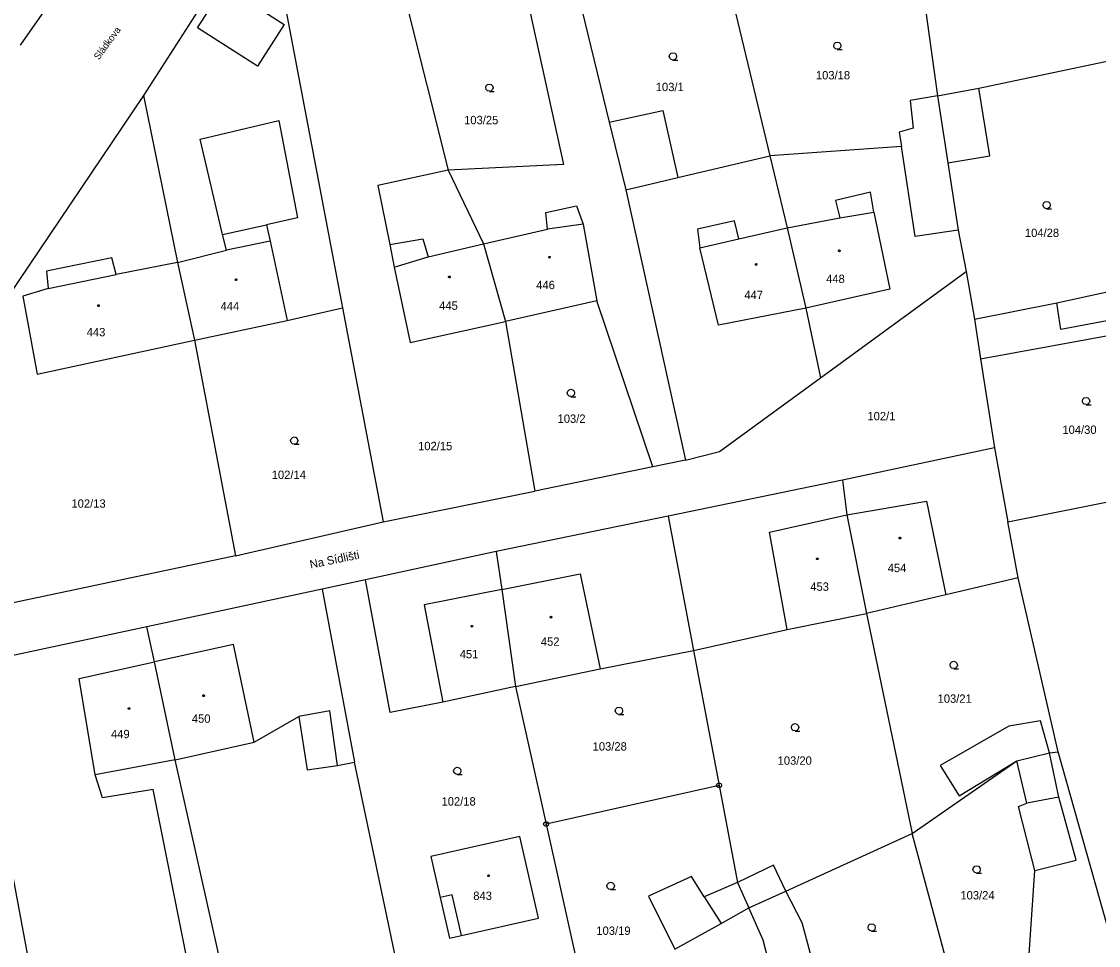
# Model space of a CAD drawing. Extents: x -757994 to -755874, y -1047691 to -1046119.
# Drawn here: x -756830 to -756720.5, y -1047264.3 to -1047170.3 of the extents above; entities that cross this region are included whole.
import ezdxf

# ---------------------------------------------------------------- set-up
doc = ezdxf.new("R2010")
doc.units = 0
doc.layers.add('katastrální mapa', color=7, linetype='Continuous')

msp = doc.modelspace()

# ---------------------------------------------------------------- linework, layer by layer
at = {"layer": 'katastrální mapa'}
for p, q in [((-756739.68, -1047157.74), (-756736.87, -1047177.86)), ((-756820.6, -1047158.97), (-756830.12, -1047172.72)), ((-756805.16, -1047158.5), (-756817.6, -1047177.83)), ((-756805.16, -1047158.5), (-756797.37, -1047199.42)), ((-756759.27, -1047161.67), (-756753.93, -1047183.96)), ((-756774.06, -1047164.88), (-756770.25, -1047180.54)), ((-756812.11, -1047170.96), (-756809.38, -1047166.71)), ((-756809.38, -1047166.71), (-756803.29, -1047170.63)), ((-756779.07, -1047165.89), (-756774.89, -1047184.86)), ((-756790.93, -1047168.29), (-756786.63, -1047185.42)), ((-756806.02, -1047174.87), (-756812.11, -1047170.96)), ((-756803.29, -1047170.63), (-756806.02, -1047174.87)), ((-756732.68, -1047177.09), (-756710.05, -1047172.34)), ((-756736.87, -1047177.86), (-756732.68, -1047177.09)), ((-756731.55, -1047183.97), (-756732.68, -1047177.09)), ((-756817.6, -1047177.83), (-756839.67, -1047210.57)), ((-756817.6, -1047177.83), (-756814.14, -1047194.82)), ((-756736.87, -1047177.86), (-756739.64, -1047178.34)), ((-756739.64, -1047178.34), (-756739.36, -1047181.15)), ((-756736.87, -1047177.86), (-756735.82, -1047184.69)), ((-756770.25, -1047180.54), (-756764.81, -1047179.37)), ((-756764.81, -1047179.37), (-756763.28, -1047186.18)), ((-756811.82, -1047182.28), (-756803.84, -1047180.38)), ((-756803.84, -1047180.38), (-756801.95, -1047190.28)), ((-756770.25, -1047180.54), (-756768.55, -1047187.43)), ((-756739.36, -1047181.15), (-756740.77, -1047181.55)), ((-756740.77, -1047181.55), (-756740.54, -1047183.03)), ((-756809.56, -1047191.99), (-756811.82, -1047182.28)), ((-756740.54, -1047183.03), (-756753.93, -1047183.96)), ((-756739.14, -1047192.17), (-756740.54, -1047183.03)), ((-756763.28, -1047186.18), (-756753.93, -1047183.96)), ((-756753.93, -1047183.96), (-756752.17, -1047191.29)), ((-756735.82, -1047184.69), (-756731.55, -1047183.97)), ((-756774.89, -1047184.86), (-756786.63, -1047185.42)), ((-756735.82, -1047184.69), (-756734.76, -1047191.53)), ((-756786.63, -1047185.42), (-756793.76, -1047186.98)), ((-756786.63, -1047185.42), (-756783.04, -1047192.92)), ((-756768.55, -1047187.43), (-756763.28, -1047186.18)), ((-756793.76, -1047186.98), (-756792.56, -1047192.98)), ((-756768.55, -1047187.43), (-756762.5, -1047214.93)), ((-756743.7, -1047187.68), (-756747.25, -1047188.5)), ((-756747.25, -1047188.5), (-756746.82, -1047190.27)), ((-756743.36, -1047189.69), (-756743.7, -1047187.68)), ((-756776.7, -1047189.73), (-756773.56, -1047189.06)), ((-756776.51, -1047191.42), (-756776.7, -1047189.73)), ((-756773.56, -1047189.06), (-756772.89, -1047190.92)), ((-756746.82, -1047190.27), (-756743.36, -1047189.69)), ((-756743.36, -1047189.69), (-756741.73, -1047197.53)), ((-756801.95, -1047190.28), (-756805.08, -1047190.98)), ((-756757.51, -1047190.58), (-756761.26, -1047191.44)), ((-756757.08, -1047192.43), (-756757.51, -1047190.58)), ((-756752.17, -1047191.29), (-756746.82, -1047190.27)), ((-756809.56, -1047191.99), (-756805.08, -1047190.98)), ((-756805.08, -1047190.98), (-756804.73, -1047192.64)), ((-756783.04, -1047192.92), (-756776.51, -1047191.42)), ((-756772.89, -1047190.92), (-756776.51, -1047191.42)), ((-756772.89, -1047190.92), (-756771.51, -1047198.71)), ((-756761.26, -1047191.44), (-756761.03, -1047193.33)), ((-756757.08, -1047192.43), (-756752.17, -1047191.29)), ((-756752.17, -1047191.29), (-756750.27, -1047199.46)), ((-756734.76, -1047191.53), (-756739.14, -1047192.17)), ((-756734.76, -1047191.53), (-756733.96, -1047195.75)), ((-756809.16, -1047193.56), (-756809.56, -1047191.99)), ((-756804.73, -1047192.64), (-756809.16, -1047193.56)), ((-756804.73, -1047192.64), (-756803, -1047200.73)), ((-756792.56, -1047192.98), (-756789.19, -1047192.43)), ((-756792.56, -1047192.98), (-756792.11, -1047195.31)), ((-756789.19, -1047192.43), (-756788.64, -1047194.25)), ((-756788.64, -1047194.25), (-756783.04, -1047192.92)), ((-756783.04, -1047192.92), (-756780.81, -1047200.82)), ((-756761.03, -1047193.33), (-756757.08, -1047192.43)), ((-756814.14, -1047194.82), (-756809.16, -1047193.56)), ((-756759.13, -1047201.21), (-756761.03, -1047193.33)), ((-756820.8, -1047194.34), (-756827.47, -1047195.69)), ((-756820.36, -1047196.05), (-756820.8, -1047194.34)), ((-756814.14, -1047194.82), (-756820.36, -1047196.05)), ((-756814.14, -1047194.82), (-756812.42, -1047202.72)), ((-756792.11, -1047195.31), (-756788.64, -1047194.25)), ((-756827.47, -1047195.69), (-756827.28, -1047197.48)), ((-756827.28, -1047197.48), (-756820.36, -1047196.05)), ((-756792.11, -1047195.31), (-756790.48, -1047202.95)), ((-756748.77, -1047206.54), (-756733.96, -1047195.75)), ((-756733.96, -1047195.75), (-756733.13, -1047200.57)), ((-756827.28, -1047197.48), (-756829.87, -1047198.24)), ((-756829.87, -1047198.24), (-756828.39, -1047206.18)), ((-756741.73, -1047197.53), (-756750.27, -1047199.46)), ((-756724.76, -1047198.92), (-756718.23, -1047197.51)), ((-756803, -1047200.73), (-756797.37, -1047199.42)), ((-756797.37, -1047199.42), (-756793.22, -1047221.21)), ((-756771.51, -1047198.71), (-756780.81, -1047200.82)), ((-756765.81, -1047215.61), (-756771.51, -1047198.71)), ((-756750.27, -1047199.46), (-756759.13, -1047201.21)), ((-756750.27, -1047199.46), (-756748.77, -1047206.54)), ((-756733.13, -1047200.57), (-756724.76, -1047198.92)), ((-756724.35, -1047201.65), (-756724.76, -1047198.92)), ((-756733.13, -1047200.57), (-756732.5, -1047204.62)), ((-756717.71, -1047200.39), (-756724.35, -1047201.65)), ((-756812.42, -1047202.72), (-756803, -1047200.73)), ((-756790.48, -1047202.95), (-756780.81, -1047200.82)), ((-756780.81, -1047200.82), (-756777.8, -1047218.07)), ((-756732.5, -1047204.62), (-756712.12, -1047200.91)), ((-756828.39, -1047206.18), (-756812.42, -1047202.72)), ((-756812.42, -1047202.72), (-756808.23, -1047224.65)), ((-756732.5, -1047204.62), (-756731.09, -1047213.67)), ((-756759.04, -1047214.03), (-756748.77, -1047206.54)), ((-756731.09, -1047213.67), (-756746.55, -1047216.97)), ((-756731.09, -1047213.67), (-756729.73, -1047221.2)), ((-756762.5, -1047214.93), (-756759.04, -1047214.03)), ((-756765.81, -1047215.61), (-756777.8, -1047218.07)), ((-756762.5, -1047214.93), (-756765.81, -1047215.61)), ((-756746.55, -1047216.97), (-756764.26, -1047220.61)), ((-756746.55, -1047216.97), (-756746.08, -1047220.47)), ((-756793.22, -1047221.21), (-756777.8, -1047218.07)), ((-756746.08, -1047220.47), (-756738, -1047219.09)), ((-756738, -1047219.09), (-756736.02, -1047228.62)), ((-756729.73, -1047221.2), (-756716.41, -1047218.52)), ((-756808.23, -1047224.65), (-756793.22, -1047221.21)), ((-756764.26, -1047220.61), (-756781.73, -1047224.23)), ((-756764.26, -1047220.61), (-756761.67, -1047234.27)), ((-756753.94, -1047222.25), (-756746.08, -1047220.47)), ((-756746.08, -1047220.47), (-756744.08, -1047230.52)), ((-756728.69, -1047226.89), (-756729.73, -1047221.2)), ((-756752.17, -1047232.14), (-756753.94, -1047222.25)), ((-756808.23, -1047224.65), (-756835.97, -1047230.5)), ((-756781.73, -1047224.23), (-756795.02, -1047227.09)), ((-756781.73, -1047224.23), (-756781.16, -1047228.07)), ((-756781.16, -1047228.07), (-756773.19, -1047226.48)), ((-756773.19, -1047226.48), (-756771.17, -1047236.14)), ((-756728.69, -1047226.89), (-756736.02, -1047228.62)), ((-756724.6, -1047244.6), (-756728.69, -1047226.89)), ((-756799.42, -1047228.04), (-756817.26, -1047231.86)), ((-756795.02, -1047227.09), (-756799.42, -1047228.04)), ((-756799.42, -1047228.04), (-756796.15, -1047245.65)), ((-756792.51, -1047240.58), (-756795.02, -1047227.09)), ((-756781.16, -1047228.07), (-756789.05, -1047229.64)), ((-756781.16, -1047228.07), (-756779.79, -1047237.94)), ((-756736.02, -1047228.62), (-756744.08, -1047230.52)), ((-756789.05, -1047229.64), (-756787.16, -1047239.54)), ((-756752.17, -1047232.14), (-756744.08, -1047230.52)), ((-756744.08, -1047230.52), (-756739.46, -1047252.9)), ((-756817.26, -1047231.86), (-756835, -1047235.66)), ((-756816.49, -1047235.44), (-756817.26, -1047231.86)), ((-756761.67, -1047234.27), (-756752.17, -1047232.14)), ((-756808.44, -1047233.66), (-756816.49, -1047235.44)), ((-756806.35, -1047243.59), (-756808.44, -1047233.66)), ((-756771.17, -1047236.14), (-756761.67, -1047234.27)), ((-756761.67, -1047234.27), (-756759.07, -1047248)), ((-756835, -1047235.66), (-756825.14, -1047287.67)), ((-756824.14, -1047237.14), (-756816.49, -1047235.44)), ((-756814.38, -1047245.39), (-756816.49, -1047235.44)), ((-756779.79, -1047237.94), (-756771.17, -1047236.14)), ((-756822.51, -1047246.92), (-756824.14, -1047237.14)), ((-756779.79, -1047237.94), (-756787.16, -1047239.54)), ((-756779.79, -1047237.94), (-756776.67, -1047251.93)), ((-756787.16, -1047239.54), (-756792.51, -1047240.58)), ((-756806.35, -1047243.59), (-756801.82, -1047240.98)), ((-756798.64, -1047240.43), (-756801.82, -1047240.98)), ((-756801.82, -1047240.98), (-756800.96, -1047246.41)), ((-756797.87, -1047245.97), (-756798.64, -1047240.43)), ((-756729.62, -1047241.97), (-756736.61, -1047245.98)), ((-756726.4, -1047241.45), (-756729.62, -1047241.97)), ((-756725.5, -1047244.7), (-756726.4, -1047241.45)), ((-756814.38, -1047245.39), (-756806.35, -1047243.59)), ((-756814.38, -1047245.39), (-756822.51, -1047246.92)), ((-756805.19, -1047286.36), (-756814.38, -1047245.39)), ((-756739.46, -1047252.9), (-756728.8, -1047245.51)), ((-756734.66, -1047249.07), (-756728.8, -1047245.51)), ((-756728.8, -1047245.51), (-756725.5, -1047244.7)), ((-756727.79, -1047249.82), (-756728.8, -1047245.51)), ((-756725.5, -1047244.7), (-756724.6, -1047244.6)), ((-756724.53, -1047249.19), (-756725.5, -1047244.7)), ((-756719.17, -1047263.91), (-756724.6, -1047244.6)), ((-756800.96, -1047246.41), (-756797.87, -1047245.97)), ((-756797.87, -1047245.97), (-756796.15, -1047245.65)), ((-756790.08, -1047274.53), (-756796.15, -1047245.65)), ((-756736.61, -1047245.98), (-756734.66, -1047249.07)), ((-756821.77, -1047249.26), (-756822.51, -1047246.92)), ((-756816.61, -1047248.43), (-756821.77, -1047249.26)), ((-756809.99, -1047281.68), (-756816.61, -1047248.43)), ((-756759.07, -1047248), (-756776.67, -1047251.93)), ((-756759.13, -1047248), (-756759.01, -1047248)), ((-756759.07, -1047248), (-756757.2, -1047257.89)), ((-756728.64, -1047250.16), (-756727.79, -1047249.82)), ((-756724.53, -1047249.19), (-756727.79, -1047249.82)), ((-756722.79, -1047255.6), (-756724.53, -1047249.19)), ((-756726.98, -1047256.65), (-756728.64, -1047250.16)), ((-756776.73, -1047251.93), (-756776.61, -1047251.93)), ((-756776.67, -1047251.93), (-756772.69, -1047269.75)), ((-756779.34, -1047253.19), (-756788.37, -1047255.24)), ((-756777.43, -1047261.51), (-756779.34, -1047253.19)), ((-756752.3, -1047258.75), (-756739.46, -1047252.9)), ((-756735.37, -1047268.12), (-756739.46, -1047252.9)), ((-756788.37, -1047255.24), (-756787.42, -1047259.4)), ((-756753.55, -1047256.12), (-756757.2, -1047257.89)), ((-756752.3, -1047258.75), (-756753.55, -1047256.12)), ((-756726.98, -1047256.65), (-756722.79, -1047255.6)), ((-756761.9, -1047257.28), (-756766.24, -1047259.28)), ((-756760.6, -1047259.32), (-756761.9, -1047257.28)), ((-756727.59, -1047265.67), (-756726.98, -1047256.65)), ((-756757.2, -1047257.89), (-756760.6, -1047259.32)), ((-756757.2, -1047257.89), (-756756.05, -1047260.46)), ((-756786.2, -1047259.12), (-756787.42, -1047259.4)), ((-756787.42, -1047259.4), (-756786.49, -1047263.54)), ((-756785.27, -1047263.26), (-756786.2, -1047259.12)), ((-756766.24, -1047259.28), (-756763.58, -1047264.66)), ((-756760.6, -1047259.32), (-756758.87, -1047262.03)), ((-756756.05, -1047260.46), (-756752.3, -1047258.75)), ((-756750.62, -1047261.99), (-756752.3, -1047258.75)), ((-756758.87, -1047262.03), (-756756.05, -1047260.46)), ((-756754.59, -1047263.73), (-756756.05, -1047260.46)), ((-756785.27, -1047263.26), (-756777.43, -1047261.51)), ((-756748.52, -1047269.82), (-756750.62, -1047261.99)), ((-756763.58, -1047264.66), (-756758.87, -1047262.03)), ((-756786.49, -1047263.54), (-756785.27, -1047263.26)), ((-756752.6, -1047271.56), (-756754.59, -1047263.73))]:
    msp.add_line(p, q, dxfattribs=at)
for points in [[(-756747.05, -1047173.14), (-756747.24, -1047173.09), (-756747.38, -1047172.96), (-756747.43, -1047172.77), (-756747.38, -1047172.59), (-756747.24, -1047172.45), (-756747.06, -1047172.4), (-756746.87, -1047172.45), (-756746.74, -1047172.59), (-756746.69, -1047172.78), (-756746.74, -1047172.97), (-756746.87, -1047173.1), (-756747.06, -1047173.15), (-756746.56, -1047173.15)], [(-756763.77, -1047174.23), (-756763.96, -1047174.18), (-756764.1, -1047174.04), (-756764.15, -1047173.86), (-756764.1, -1047173.68), (-756763.96, -1047173.54), (-756763.78, -1047173.49), (-756763.59, -1047173.54), (-756763.46, -1047173.68), (-756763.41, -1047173.87), (-756763.46, -1047174.05), (-756763.59, -1047174.19), (-756763.78, -1047174.24), (-756763.28, -1047174.24)], [(-756782.42, -1047177.41), (-756782.61, -1047177.36), (-756782.75, -1047177.23), (-756782.8, -1047177.04), (-756782.75, -1047176.86), (-756782.61, -1047176.72), (-756782.43, -1047176.67), (-756782.24, -1047176.72), (-756782.1, -1047176.86), (-756782.06, -1047177.05), (-756782.1, -1047177.24), (-756782.24, -1047177.37), (-756782.43, -1047177.42), (-756781.93, -1047177.42)], [(-756725.77, -1047189.35), (-756725.96, -1047189.3), (-756726.1, -1047189.17), (-756726.15, -1047188.98), (-756726.1, -1047188.79), (-756725.96, -1047188.66), (-756725.78, -1047188.61), (-756725.59, -1047188.66), (-756725.46, -1047188.79), (-756725.41, -1047188.99), (-756725.46, -1047189.18), (-756725.59, -1047189.31), (-756725.78, -1047189.36), (-756725.28, -1047189.36)], [(-756774.13, -1047208.46), (-756774.32, -1047208.41), (-756774.46, -1047208.27), (-756774.51, -1047208.09), (-756774.46, -1047207.91), (-756774.32, -1047207.77), (-756774.14, -1047207.72), (-756773.95, -1047207.77), (-756773.82, -1047207.91), (-756773.77, -1047208.1), (-756773.82, -1047208.28), (-756773.95, -1047208.42), (-756774.14, -1047208.47), (-756773.64, -1047208.47)], [(-756721.76, -1047209.28), (-756721.95, -1047209.23), (-756722.09, -1047209.1), (-756722.14, -1047208.91), (-756722.09, -1047208.73), (-756721.95, -1047208.59), (-756721.77, -1047208.54), (-756721.58, -1047208.59), (-756721.45, -1047208.73), (-756721.4, -1047208.92), (-756721.45, -1047209.11), (-756721.58, -1047209.24), (-756721.77, -1047209.29), (-756721.27, -1047209.29)], [(-756802.27, -1047213.3), (-756802.46, -1047213.25), (-756802.6, -1047213.12), (-756802.65, -1047212.93), (-756802.6, -1047212.75), (-756802.46, -1047212.61), (-756802.28, -1047212.56), (-756802.09, -1047212.61), (-756801.96, -1047212.75), (-756801.91, -1047212.94), (-756801.96, -1047213.12), (-756802.09, -1047213.26), (-756802.28, -1047213.31), (-756801.78, -1047213.31)], [(-756735.22, -1047236.12), (-756735.41, -1047236.07), (-756735.54, -1047235.94), (-756735.6, -1047235.75), (-756735.54, -1047235.57), (-756735.41, -1047235.43), (-756735.23, -1047235.38), (-756735.04, -1047235.43), (-756734.91, -1047235.57), (-756734.85, -1047235.76), (-756734.91, -1047235.95), (-756735.04, -1047236.08), (-756735.23, -1047236.13), (-756734.73, -1047236.13)], [(-756769.26, -1047240.78), (-756769.45, -1047240.73), (-756769.59, -1047240.6), (-756769.64, -1047240.41), (-756769.59, -1047240.23), (-756769.45, -1047240.09), (-756769.27, -1047240.04), (-756769.08, -1047240.09), (-756768.95, -1047240.23), (-756768.9, -1047240.42), (-756768.95, -1047240.61), (-756769.08, -1047240.74), (-756769.27, -1047240.79), (-756768.77, -1047240.79)], [(-756751.35, -1047242.46), (-756751.54, -1047242.41), (-756751.68, -1047242.27), (-756751.73, -1047242.09), (-756751.68, -1047241.91), (-756751.54, -1047241.77), (-756751.35, -1047241.72), (-756751.17, -1047241.77), (-756751.03, -1047241.91), (-756750.98, -1047242.1), (-756751.03, -1047242.28), (-756751.17, -1047242.42), (-756751.36, -1047242.47), (-756750.86, -1047242.47)], [(-756785.69, -1047246.89), (-756785.88, -1047246.84), (-756786.01, -1047246.71), (-756786.07, -1047246.52), (-756786.01, -1047246.34), (-756785.88, -1047246.2), (-756785.7, -1047246.15), (-756785.51, -1047246.2), (-756785.38, -1047246.34), (-756785.33, -1047246.53), (-756785.38, -1047246.72), (-756785.51, -1047246.85), (-756785.7, -1047246.9), (-756785.2, -1047246.9)], [(-756732.89, -1047256.92), (-756733.08, -1047256.87), (-756733.22, -1047256.74), (-756733.27, -1047256.55), (-756733.22, -1047256.37), (-756733.08, -1047256.23), (-756732.9, -1047256.18), (-756732.71, -1047256.23), (-756732.58, -1047256.37), (-756732.53, -1047256.56), (-756732.58, -1047256.75), (-756732.71, -1047256.88), (-756732.9, -1047256.93), (-756732.4, -1047256.93)], [(-756770.1, -1047258.59), (-756770.29, -1047258.54), (-756770.43, -1047258.41), (-756770.48, -1047258.22), (-756770.43, -1047258.03), (-756770.29, -1047257.9), (-756770.1, -1047257.85), (-756769.92, -1047257.9), (-756769.78, -1047258.03), (-756769.73, -1047258.23), (-756769.78, -1047258.42), (-756769.92, -1047258.55), (-756770.11, -1047258.6), (-756769.61, -1047258.6)], [(-756743.56, -1047262.82), (-756743.75, -1047262.77), (-756743.89, -1047262.64), (-756743.94, -1047262.45), (-756743.89, -1047262.26), (-756743.75, -1047262.13), (-756743.57, -1047262.08), (-756743.38, -1047262.13), (-756743.25, -1047262.26), (-756743.2, -1047262.46), (-756743.25, -1047262.65), (-756743.38, -1047262.78), (-756743.57, -1047262.83), (-756743.07, -1047262.83)]]:
    msp.add_lwpolyline(points, dxfattribs=at)
for points in [[(-756746.85, -1047193.54), (-756746.8, -1047193.55), (-756746.77, -1047193.6), (-756746.76, -1047193.63), (-756746.77, -1047193.68), (-756746.82, -1047193.71), (-756746.85, -1047193.72), (-756746.9, -1047193.7), (-756746.93, -1047193.67), (-756746.94, -1047193.63), (-756746.93, -1047193.59), (-756746.89, -1047193.55)], [(-756776.31, -1047194.2), (-756776.26, -1047194.21), (-756776.24, -1047194.25), (-756776.23, -1047194.28), (-756776.24, -1047194.33), (-756776.28, -1047194.36), (-756776.31, -1047194.37), (-756776.35, -1047194.35), (-756776.39, -1047194.32), (-756776.4, -1047194.28), (-756776.39, -1047194.24), (-756776.35, -1047194.2)], [(-756755.3, -1047194.94), (-756755.25, -1047194.95), (-756755.23, -1047194.99), (-756755.22, -1047195.02), (-756755.23, -1047195.07), (-756755.27, -1047195.1), (-756755.3, -1047195.11), (-756755.35, -1047195.09), (-756755.38, -1047195.06), (-756755.39, -1047195.02), (-756755.38, -1047194.98), (-756755.34, -1047194.94)], [(-756786.5, -1047196.21), (-756786.45, -1047196.22), (-756786.43, -1047196.26), (-756786.42, -1047196.29), (-756786.43, -1047196.34), (-756786.47, -1047196.37), (-756786.5, -1047196.38), (-756786.54, -1047196.36), (-756786.58, -1047196.33), (-756786.59, -1047196.29), (-756786.58, -1047196.25), (-756786.53, -1047196.21)], [(-756808.19, -1047196.48), (-756808.14, -1047196.49), (-756808.11, -1047196.54), (-756808.1, -1047196.57), (-756808.11, -1047196.62), (-756808.16, -1047196.65), (-756808.19, -1047196.66), (-756808.23, -1047196.64), (-756808.26, -1047196.61), (-756808.27, -1047196.57), (-756808.26, -1047196.52), (-756808.22, -1047196.49)], [(-756822.17, -1047199.12), (-756822.12, -1047199.14), (-756822.1, -1047199.18), (-756822.09, -1047199.21), (-756822.1, -1047199.25), (-756822.14, -1047199.29), (-756822.17, -1047199.29), (-756822.22, -1047199.28), (-756822.25, -1047199.25), (-756822.26, -1047199.21), (-756822.25, -1047199.17), (-756822.21, -1047199.13)], [(-756740.69, -1047222.75), (-756740.64, -1047222.76), (-756740.61, -1047222.81), (-756740.6, -1047222.84), (-756740.61, -1047222.89), (-756740.66, -1047222.92), (-756740.69, -1047222.93), (-756740.73, -1047222.91), (-756740.76, -1047222.88), (-756740.77, -1047222.84), (-756740.76, -1047222.79), (-756740.72, -1047222.76)], [(-756749.1, -1047224.88), (-756749.05, -1047224.89), (-756749.02, -1047224.93), (-756749.01, -1047224.96), (-756749.02, -1047225), (-756749.07, -1047225.04), (-756749.1, -1047225.04), (-756749.15, -1047225.03), (-756749.18, -1047225), (-756749.19, -1047224.96), (-756749.18, -1047224.92), (-756749.14, -1047224.88)], [(-756776.16, -1047230.8), (-756776.11, -1047230.82), (-756776.09, -1047230.86), (-756776.08, -1047230.89), (-756776.09, -1047230.94), (-756776.12, -1047230.97), (-756776.16, -1047230.98), (-756776.21, -1047230.96), (-756776.24, -1047230.93), (-756776.25, -1047230.89), (-756776.24, -1047230.85), (-756776.2, -1047230.81)], [(-756784.21, -1047231.73), (-756784.16, -1047231.74), (-756784.14, -1047231.78), (-756784.12, -1047231.81), (-756784.14, -1047231.86), (-756784.18, -1047231.89), (-756784.21, -1047231.9), (-756784.25, -1047231.88), (-756784.28, -1047231.85), (-756784.29, -1047231.81), (-756784.28, -1047231.77), (-756784.24, -1047231.73)], [(-756811.48, -1047238.79), (-756811.43, -1047238.8), (-756811.41, -1047238.85), (-756811.4, -1047238.88), (-756811.41, -1047238.93), (-756811.45, -1047238.96), (-756811.48, -1047238.97), (-756811.52, -1047238.95), (-756811.55, -1047238.92), (-756811.57, -1047238.88), (-756811.55, -1047238.84), (-756811.51, -1047238.8)], [(-756819.06, -1047240.1), (-756819.01, -1047240.11), (-756818.99, -1047240.15), (-756818.98, -1047240.18), (-756818.99, -1047240.23), (-756819.03, -1047240.26), (-756819.06, -1047240.27), (-756819.1, -1047240.25), (-756819.14, -1047240.22), (-756819.15, -1047240.18), (-756819.14, -1047240.14), (-756819.1, -1047240.1)], [(-756758.99, -1047247.76), (-756758.87, -1047247.85), (-756758.82, -1047247.99), (-756758.87, -1047248.14), (-756758.99, -1047248.23), (-756759.15, -1047248.23), (-756759.27, -1047248.14), (-756759.33, -1047247.99), (-756759.27, -1047247.85), (-756759.15, -1047247.76)], [(-756776.6, -1047251.69), (-756776.47, -1047251.78), (-756776.42, -1047251.93), (-756776.47, -1047252.07), (-756776.6, -1047252.16), (-756776.75, -1047252.16), (-756776.88, -1047252.07), (-756776.93, -1047251.93), (-756776.88, -1047251.78), (-756776.75, -1047251.69)], [(-756782.52, -1047257.11), (-756782.47, -1047257.12), (-756782.45, -1047257.16), (-756782.44, -1047257.19), (-756782.45, -1047257.23), (-756782.49, -1047257.27), (-756782.52, -1047257.27), (-756782.57, -1047257.26), (-756782.6, -1047257.23), (-756782.6, -1047257.19), (-756782.6, -1047257.15), (-756782.55, -1047257.11)]]:
    msp.add_lwpolyline(points, close=True, dxfattribs=at)

# ---------------------------------------------------------------- texts
for s, height, rotation, p in [('Sládkova', 0.7, 53.8007, (-756822.14, -1047174.27)), ('Na Sídlišti', 0.85, 11.6883, (-756800.6, -1047225.96))]:
    msp.add_text(s, height=height, rotation=rotation, dxfattribs=at).set_placement(p)
for s, p in [('103/18', (-756749.24, -1047176.2)), ('103/1', (-756765.52, -1047177.39)), ('103/25', (-756785, -1047180.76)), ('104/28', (-756727.99, -1047192.23)), ('448', (-756748.2, -1047196.91)), ('446', (-756777.67, -1047197.53)), ('447', (-756756.51, -1047198.54)), ('444', (-756809.76, -1047199.68)), ('445', (-756787.54, -1047199.63)), ('443', (-756823.37, -1047202.33)), ('103/2', (-756775.5, -1047211.13)), ('102/1', (-756744, -1047210.87)), ('104/30', (-756724.18, -1047212.25)), ('102/15', (-756789.68, -1047213.91)), ('102/14', (-756804.56, -1047216.84)), ('102/13', (-756824.92, -1047219.76)), ('454', (-756741.94, -1047226.31)), ('453', (-756749.81, -1047228.21)), ('452', (-756777.2, -1047233.8)), ('451', (-756785.45, -1047235.08)), ('103/21', (-756736.87, -1047239.6)), ('450', (-756812.68, -1047241.63)), ('449', (-756820.9, -1047243.2)), ('103/28', (-756771.94, -1047244.46)), ('103/20', (-756753.13, -1047245.9)), ('102/18', (-756787.3, -1047250.05)), ('103/24', (-756734.55, -1047259.6)), ('843', (-756784.07, -1047259.65)), ('103/19', (-756771.56, -1047263.2))]:
    msp.add_text(s, height=0.85, dxfattribs=at).set_placement(p)

doc.saveas('drawing.dxf')
